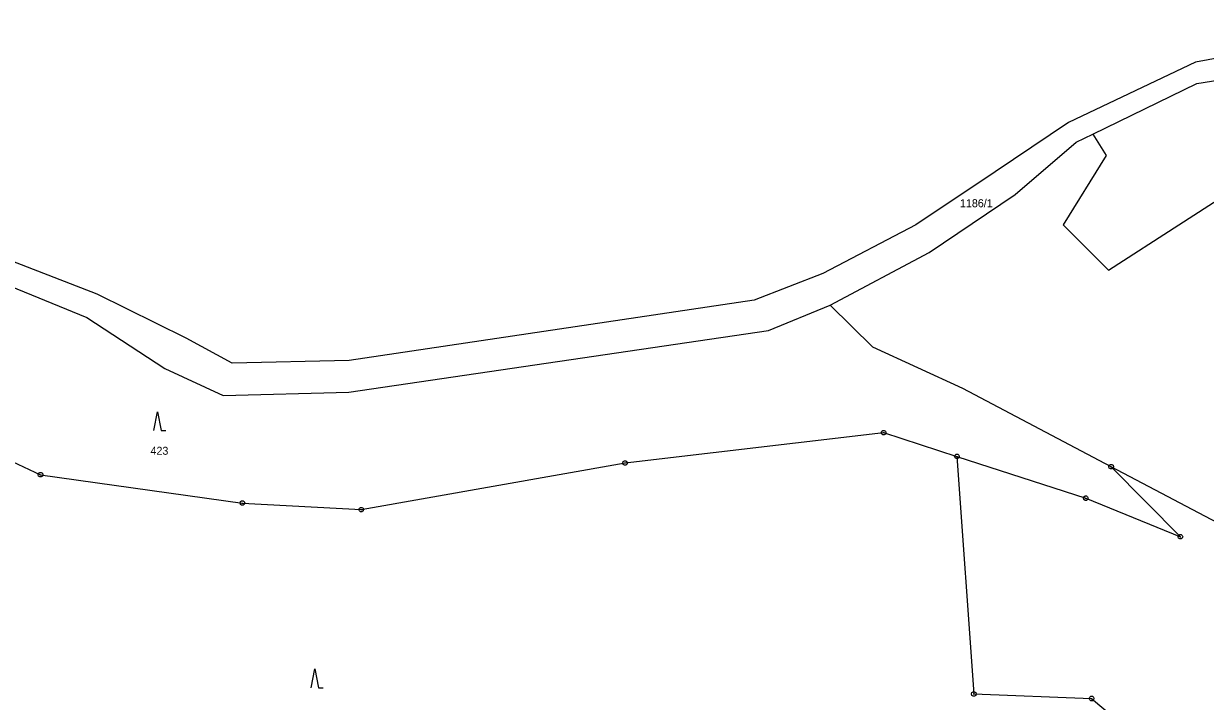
# Model space of a CAD drawing. Extents: x -694465 to -690527, y -983694 to -978978.
# Drawn here: x -692257.8 to -692006.8, y -981217 to -981073.2 of the extents above; entities that cross this region are included whole.
import ezdxf

# ---------------------------------------------------------------- set-up
doc = ezdxf.new("R2010")
doc.units = 0
for name, color, linetype in [('Vrstva 1', 7, 'Continuous'), ('Vrstva 18', 7, 'Continuous'), ('Vrstva 24', 7, 'Continuous'), ('Vrstva 25', 7, 'Continuous')]:
    doc.layers.add(name, color=color, linetype=linetype)

msp = doc.modelspace()

# ---------------------------------------------------------------- linework, layer by layer
at = {"layer": 'Vrstva 1'}
for points in [[(-691964.422, -981073.181), (-692008.94, -981081.39)], [(-692008.94, -981081.39), (-692035.89, -981094.19)], [(-692030.708, -981096.632), (-692027.912, -981101.177), (-692037.033, -981115.88), (-692027.405, -981125.513), (-691997.508, -981106.247), (-691998.423, -981084.267)], [(-692030.708, -981096.632), (-692008.63, -981085.92)], [(-692008.63, -981085.92), (-691998.423, -981084.267)], [(-692035.89, -981094.19), (-692051.47, -981104.66)], [(-692047.25, -981109.46), (-692034.27, -981098.36)], [(-692034.27, -981098.36), (-692030.708, -981096.632)], [(-692051.47, -981104.66), (-692068.32, -981115.89)], [(-692065.48, -981121.77), (-692047.25, -981109.46)], [(-692068.32, -981115.89), (-692088.06, -981126.22)], [(-692242.22, -981130.59), (-692275.32, -981117.81)], [(-692277, -981122.26), (-692244.42, -981135.56)], [(-692086.51, -981132.94), (-692065.48, -981121.77)], [(-692088.06, -981126.22), (-692102.64, -981131.88)], [(-692223.3, -981139.91), (-692242.22, -981130.59)], [(-692102.64, -981131.88), (-692188.71, -981144.67)], [(-692099.61, -981138.34), (-692086.51, -981132.94)], [(-692077.44, -981141.88), (-692086.51, -981132.94)], [(-692244.42, -981135.56), (-692227.83, -981146.4)], [(-692188.77, -981151.41), (-692099.61, -981138.34)], [(-692213.5, -981145.22), (-692223.3, -981139.91)], [(-692058.32, -981150.61), (-692077.44, -981141.88)], [(-692188.71, -981144.67), (-692213.5, -981145.22)], [(-692227.83, -981146.4), (-692215.42, -981152.11)], [(-692294.05, -981150.24), (-692254.25, -981168.92)], [(-692026.83, -981167.22), (-692058.32, -981150.61)], [(-692215.42, -981152.11), (-692188.77, -981151.41)], [(-692130.08, -981166.43), (-692075.18, -981159.99)], [(-692075.18, -981159.99), (-692059.59, -981165.04)], [(-692059.59, -981165.04), (-692056.01, -981215.46)], [(-692059.59, -981165.04), (-692032.24, -981173.91)], [(-692186.12, -981176.33), (-692130.08, -981166.43)], [(-691986.89, -981188.28), (-692026.83, -981167.22)], [(-692012.13, -981182.09), (-692026.83, -981167.22)], [(-692254.25, -981168.92), (-692211.37, -981174.93)], [(-692211.37, -981174.93), (-692186.12, -981176.33)], [(-692032.24, -981173.91), (-692012.13, -981182.09)], [(-692056.01, -981215.46), (-692030.99, -981216.41)], [(-692030.99, -981216.41), (-692018.38, -981227.07)]]:
    msp.add_lwpolyline(points, dxfattribs=at)
at = {"layer": 'Vrstva 24'}
for points in [[(-692075.026, -981159.514), (-692074.776, -981159.696), (-692074.68, -981159.99), (-692074.776, -981160.284), (-692075.026, -981160.466), (-692075.334, -981160.466), (-692075.584, -981160.284), (-692075.68, -981159.99), (-692075.584, -981159.696), (-692075.334, -981159.514)], [(-692129.926, -981165.954), (-692129.676, -981166.136), (-692129.58, -981166.43), (-692129.676, -981166.724), (-692129.926, -981166.906), (-692130.234, -981166.906), (-692130.484, -981166.724), (-692130.58, -981166.43), (-692130.484, -981166.136), (-692130.234, -981165.954)], [(-692059.436, -981164.564), (-692059.186, -981164.746), (-692059.09, -981165.04), (-692059.186, -981165.334), (-692059.436, -981165.516), (-692059.744, -981165.516), (-692059.994, -981165.334), (-692060.09, -981165.04), (-692059.994, -981164.746), (-692059.744, -981164.564)], [(-692254.096, -981168.444), (-692253.846, -981168.626), (-692253.75, -981168.92), (-692253.846, -981169.214), (-692254.096, -981169.396), (-692254.404, -981169.396), (-692254.654, -981169.214), (-692254.75, -981168.92), (-692254.654, -981168.626), (-692254.404, -981168.444)], [(-692026.676, -981166.744), (-692026.426, -981166.926), (-692026.33, -981167.22), (-692026.426, -981167.514), (-692026.676, -981167.696), (-692026.984, -981167.696), (-692027.234, -981167.514), (-692027.33, -981167.22), (-692027.234, -981166.926), (-692026.984, -981166.744)], [(-692032.086, -981173.434), (-692031.836, -981173.616), (-692031.74, -981173.91), (-692031.836, -981174.204), (-692032.086, -981174.386), (-692032.394, -981174.386), (-692032.644, -981174.204), (-692032.74, -981173.91), (-692032.644, -981173.616), (-692032.394, -981173.434)], [(-692211.216, -981174.454), (-692210.966, -981174.636), (-692210.87, -981174.93), (-692210.966, -981175.224), (-692211.216, -981175.406), (-692211.524, -981175.406), (-692211.774, -981175.224), (-692211.87, -981174.93), (-692211.774, -981174.636), (-692211.524, -981174.454)], [(-692185.966, -981175.854), (-692185.716, -981176.036), (-692185.62, -981176.33), (-692185.716, -981176.624), (-692185.966, -981176.806), (-692186.274, -981176.806), (-692186.524, -981176.624), (-692186.62, -981176.33), (-692186.524, -981176.036), (-692186.274, -981175.854)], [(-692011.976, -981181.614), (-692011.726, -981181.796), (-692011.63, -981182.09), (-692011.726, -981182.384), (-692011.976, -981182.566), (-692012.284, -981182.566), (-692012.534, -981182.384), (-692012.63, -981182.09), (-692012.534, -981181.796), (-692012.284, -981181.614)], [(-692055.856, -981214.984), (-692055.606, -981215.166), (-692055.51, -981215.46), (-692055.606, -981215.754), (-692055.856, -981215.936), (-692056.164, -981215.936), (-692056.414, -981215.754), (-692056.51, -981215.46), (-692056.414, -981215.166), (-692056.164, -981214.984)], [(-692030.836, -981215.934), (-692030.586, -981216.116), (-692030.49, -981216.41), (-692030.586, -981216.704), (-692030.836, -981216.886), (-692031.144, -981216.886), (-692031.394, -981216.704), (-692031.49, -981216.41), (-692031.394, -981216.116), (-692031.144, -981215.934)]]:
    msp.add_lwpolyline(points, close=True, dxfattribs=at)
for points in [[(-692075.299, -981159.99), (-692075.06, -981159.99)], [(-692059.709, -981165.04), (-692059.47, -981165.04)], [(-692130.199, -981166.43), (-692129.96, -981166.43)], [(-692026.949, -981167.22), (-692026.71, -981167.22)], [(-692254.369, -981168.92), (-692254.13, -981168.92)], [(-692211.489, -981174.93), (-692211.25, -981174.93)], [(-692032.359, -981173.91), (-692032.12, -981173.91)], [(-692186.239, -981176.33), (-692186, -981176.33)], [(-692012.249, -981182.09), (-692012.01, -981182.09)], [(-692056.129, -981215.46), (-692055.89, -981215.46)], [(-692031.109, -981216.41), (-692030.87, -981216.41)]]:
    msp.add_lwpolyline(points, dxfattribs=at)
at = {"layer": 'Vrstva 25'}
for points in [[(-692230.14, -981159.57), (-692229.39, -981155.57), (-692228.64, -981159.57), (-692227.64, -981159.57)], [(-692196.73, -981214.13), (-692195.98, -981210.13), (-692195.23, -981214.13), (-692194.23, -981214.13)]]:
    msp.add_lwpolyline(points, dxfattribs=at)

# ---------------------------------------------------------------- texts
at = {"layer": 'Vrstva 18'}
for s, p in [('1186/1', (-692058.955, -981112.15)), ('423', (-692230.883, -981164.69))]:
    msp.add_text(s, height=1.7, dxfattribs=at).set_placement(p)

doc.saveas('drawing.dxf')
